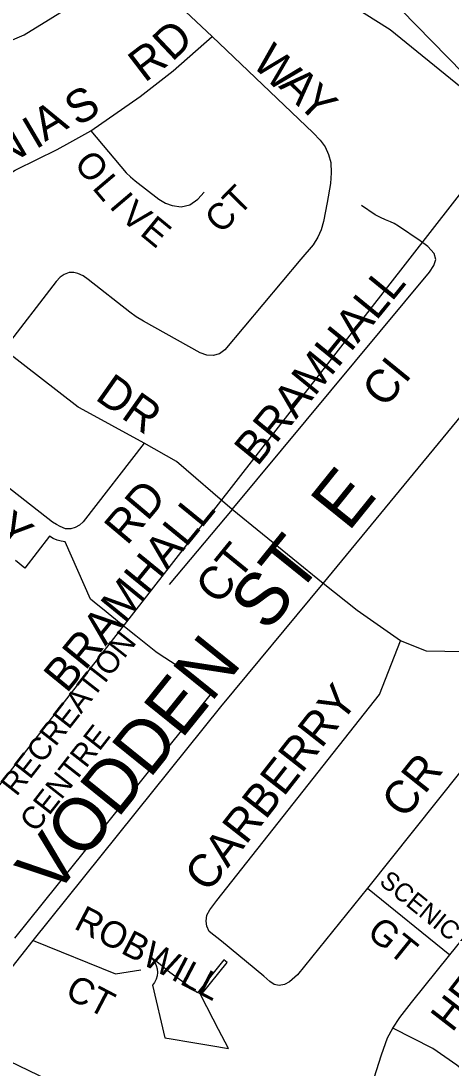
# Model space of a CAD drawing. Extents: x 586326 to 623965, y 4819854 to 4857850.
# Drawn here: x 600404 to 600731, y 4840059 to 4840854 of the extents above; entities that cross this region are included whole.
import ezdxf

# ---------------------------------------------------------------- set-up
doc = ezdxf.new("R2010")
doc.units = 0
for name, color, linetype in [('Lots_Concessions', 7, 'Continuous'), ('Major Rds and Hwys', 7, 'Continuous'), ('Minor Rd Lbls', 7, 'Continuous'), ('Minor Rds', 7, 'Continuous'), ('Park Outlines', 7, 'Continuous'), ('Proposed Minor Rds', 7, 'Continuous'), ('Proposed Secondary Rds', 7, 'Continuous'), ('Rec Lbls', 7, 'Continuous'), ('Secondary Rds Lbls', 7, 'Continuous')]:
    doc.layers.add(name, color=color, linetype=linetype)

msp = doc.modelspace()

# ---------------------------------------------------------------- linework, layer by layer
at = {"layer": 'Lots_Concessions'}
msp.add_line((599923.87, 4839678.57), (600776.65, 4840773.02), dxfattribs=at)
at = {"layer": 'Major Rds and Hwys'}
for points in [[(600522.37, 4841034.99), (600550.13, 4841008.31), (600787.54, 4840765.77), (600796.42, 4840756.7)], [(600485.16, 4840997.87), (600511.95, 4840972.02), (600521.28, 4840962.91), (600530.61, 4840953.8), (600542.04, 4840944.4), (600552.85, 4840935.5), (600575.1, 4840917.21), (600585.29, 4840910.04), (600598.68, 4840900.61), (600617.24, 4840889.95), (600638, 4840877.03), (600684.35, 4840847.65), (600796.42, 4840756.7)]]:
    msp.add_lwpolyline(points, dxfattribs=at)
at = {"layer": 'Minor Rds'}
for points in [[(600311.81, 4840810.37), (600346.04, 4840819.5), (600367.2, 4840826.76), (600380.2, 4840832.32), (600406.35, 4840843.5), (600450.05, 4840870.58), (600469.29, 4840883.17), (600476.23, 4840889.01), (600489.54, 4840895.74), (600497.22, 4840891.55), (600508.58, 4840880.74), (600549.15, 4840842.26)], [(600457.17, 4840770.59), (600494.43, 4840796.57), (600519.56, 4840816.13), (600549.15, 4840842.26)], [(600549.15, 4840842.26), (600625.87, 4840769.12), (600631.24, 4840763.53), (600635, 4840758.35), (600637.67, 4840752.56), (600639.4, 4840746.56), (600639.6, 4840738.72), (600639.22, 4840730.7), (600636.55, 4840716.12)], [(600332.4, 4840640.8), (600331.29, 4840652.4), (600331.64, 4840657.09), (600332.82, 4840661.63), (600335.21, 4840665.79), (600382.8, 4840727.75), (600386.37, 4840731.48), (600390.5, 4840734.86), (600395.41, 4840738.28), (600399.65, 4840740.66), (600400.54, 4840741.16), (600431.51, 4840756.49), (600441.1, 4840761.68), (600457.17, 4840770.59)], [(600457.17, 4840770.59), (600483.93, 4840738.76), (600487.1, 4840735.61), (600490.77, 4840732.75), (600508.76, 4840718.69), (600513.88, 4840715.63), (600518.84, 4840713.9), (600525.59, 4840712.93), (600532.19, 4840714.34), (600538.35, 4840718.79), (600543.04, 4840724.11)], [(600636.55, 4840716.12), (600633.91, 4840701.71), (600632.15, 4840695.53), (600629.53, 4840689.79), (600625.85, 4840684.11), (600616.65, 4840673.12), (600558.93, 4840604.2), (600554.75, 4840601.32), (600550.05, 4840599.95), (600545.15, 4840600.22), (600540.1, 4840602.1), (600497.06, 4840626.18), (600491.58, 4840629.43), (600486.71, 4840632.91), (600455.11, 4840657.7), (600451.14, 4840660.45), (600447.3, 4840662.39), (600444.05, 4840663.05), (600440.5, 4840662.94), (600436.81, 4840661.53), (600433.69, 4840659.5), (600430.76, 4840656.2), (600391.09, 4840604.69)], [(600564.49, 4840483.11), (600714.3, 4840663.28), (600717.66, 4840668.23), (600719.14, 4840672.87), (600717.8, 4840677.45), (600713.05, 4840682.67), (600707.21, 4840686.98), (600690.76, 4840698.14)], [(600497.45, 4840533.41), (600448.48, 4840560.23), (600447.56, 4840560.74), (600391.09, 4840604.69)], [(600497.45, 4840533.41), (600451.15, 4840473.73), (600448.37, 4840471.13), (600445.04, 4840469.39), (600441.81, 4840468.36), (600437.88, 4840468.46), (600433.72, 4840470.09), (600430.89, 4840471.59), (600427.89, 4840473.55), (600316.78, 4840560.23), (600276.64, 4840591.13)], [(600564.49, 4840483.11), (600522.02, 4840519.44), (600497.45, 4840533.41)], [(600564.49, 4840483.11), (600516.46, 4840426.02)], [(600633.64, 4840426.89), (600564.49, 4840483.11)], [(600692.31, 4840383.3), (600659.32, 4840406.47), (600633.64, 4840426.89)], [(600667.22, 4840195.61), (600614.08, 4840129.71), (600608.03, 4840124.39), (600604.28, 4840122.47), (600600.15, 4840121.56), (600596.21, 4840122.27), (600593, 4840124.67), (600588.53, 4840128.63), (600556.33, 4840155.33), (600546.99, 4840162.74), (600545.06, 4840166.61), (600544.71, 4840170.55), (600545.28, 4840175.07), (600547.39, 4840178.97), (600552.82, 4840186.09), (600676.34, 4840342.56), (600692.31, 4840383.3)], [(600754.15, 4840374.86), (600712, 4840375.52), (600692.31, 4840383.3)], [(600754.15, 4840374.86), (600760.73, 4840327.45), (600760.06, 4840319.13), (600758.37, 4840312.42), (600755.21, 4840305.67), (600667.22, 4840195.61)], [(600729.78, 4840144.84), (600828.57, 4840266.91), (600836.97, 4840277.96), (600841.16, 4840285.44), (600842.85, 4840290.62), (600843.82, 4840296.71), (600843.33, 4840373.57)], [(600667.22, 4840195.61), (600729.78, 4840144.84)], [(600413.31, 4840155.88), (600475.78, 4840130.53), (600495.15, 4840133.39)], [(600686.53, 4840089.18), (600691.75, 4840097.38), (600700.53, 4840108.61), (600729.78, 4840144.84)], [(600657.6, 4840005.41), (600677.78, 4840069.06), (600682.45, 4840081.84), (600686.53, 4840089.18)], [(600825.11, 4839987.82), (600734.97, 4840061.15), (600716.78, 4840073.73), (600686.53, 4840089.18)]]:
    msp.add_lwpolyline(points, dxfattribs=at)
at = {"layer": 'Park Outlines'}
msp.add_lwpolyline([(600399.42, 4840157.55), (600548.71, 4840343.25), (600522.59, 4840364.27), (600508.14, 4840373.81), (600506.35, 4840374.99), (600491.31, 4840387.09), (600480.22, 4840396.02), (600465.82, 4840407.6), (600462.33, 4840410.41), (600456.75, 4840414.9), (600437.66, 4840458.44), (600434.49, 4840458.92), (600431.41, 4840459.8), (600428.47, 4840461.08), (600425.72, 4840462.72), (600407.02, 4840438.62), (600399.8, 4840444.22)], dxfattribs=at)
msp.add_lwpolyline([(600502, 4840143.62), (600503.14, 4840142.6), (600504.17, 4840141.48), (600505.69, 4840139.28), (600506.8, 4840136.85), (600507.47, 4840134.26), (600507.68, 4840131.59), (600507.42, 4840128.93), (600506.69, 4840126.36), (600505.53, 4840123.95), (600503.96, 4840121.78), (600513.37, 4840081.82), (600518.01, 4840081.05), (600533.05, 4840078.53), (600548.09, 4840076.02), (600561.63, 4840073.75), (600554.09, 4840088.23), (600549.97, 4840096.13), (600545.16, 4840105.37), (600540.53, 4840114.25), (600560.57, 4840139.19), (600558.2, 4840141.1), (600538.15, 4840116.16), (600530.75, 4840121.55), (600516.96, 4840131.59), (600509.62, 4840137.49)], close=True, dxfattribs=at)
at = {"layer": 'Proposed Minor Rds'}
msp.add_lwpolyline([(600690.76, 4840698.14), (600687.5, 4840700.25), (600684.77, 4840701.5), (600680.95, 4840703.05), (600676.99, 4840704.68), (600672.97, 4840706.82), (600662.57, 4840713.89)], dxfattribs=at)
at = {"layer": 'Proposed Secondary Rds'}
for points in [[(600633.64, 4840426.89), (600739, 4840554.64)], [(600413.31, 4840155.88), (600555.7, 4840333.26), (600633.64, 4840426.89)], [(600355.74, 4840083.14), (600413.31, 4840155.88)], [(600657.6, 4840005.41), (600649.08, 4840007.82), (600638.82, 4840010.27), (600432.13, 4840046.26), (600380.11, 4840071.29), (600355.74, 4840083.14)]]:
    msp.add_lwpolyline(points, dxfattribs=at)

# ---------------------------------------------------------------- texts
at = {"layer": 'Minor Rd Lbls'}
for s, height, rotation, p in [('D', 25, 43.45186, (600518.85, 4840822.55)), ('R', 25, 37.38433, (600498.04, 4840806.74)), ('W', 25, 315.43407, (600578.48, 4840821.02)), ('A', 25, 315.43407, (600599.17, 4840804.16)), ('S', 25, 30.48896, (600446.81, 4840773.62)), ('Y', 25, 315.43407, (600612.82, 4840791.08)), ('A', 25, 30.48896, (600422.18, 4840762.08)), ('I', 25, 30.48896, (600415.08, 4840756.2)), ('N', 25, 30.48896, (600389.88, 4840741.74)), ('O', 19.99, 310.31412, (600443.48, 4840745.1)), ('L', 19.99, 310.31412, (600457.48, 4840727.1)), ('CT', 19.998, 45.3911, (600555.96, 4840691.65)), ('I', 19.99, 310.31412, (600470.48, 4840713.1)), ('V', 20, 320.59936, (600478.48, 4840704.1)), ('E', 20, 320.59936, (600493.48, 4840692.1)), ('BRAMHALL', 25.002, 50.80024, (600583.48, 4840515.1)), ('CI', 25.002, 50.80024, (600680.56, 4840559.23)), ('DR', 25.002, 324.76179, (600459.48, 4840567.1)), ('FALLWAY', 24.996, 321.67222, (600277.48, 4840547.1)), ('RD', 25.002, 49.89911, (600484.48, 4840455.1)), ('BRAMHALL', 25.002, 50.80024, (600438.73, 4840342.81)), ('CT', 25.002, 50.80024, (600554.03, 4840409.75)), ('CARBERRY', 25.002, 51.89244, (600546.14, 4840191.33)), ('CR', 25.002, 51.55696, (600695.58, 4840247.25)), ('HERKLEY DR', 22.564, 52.2312, (600731.52, 4840085.41)), ('SCENIC', 13.965, 321.11552, (600675.36, 4840199.11)), ('ROBWILL', 19.998, 332.38699, (600443.39, 4840165.3)), ('GT', 19.998, 321.11552, (600665.76, 4840159.91)), ('CT', 19.998, 332.38699, (600436.48, 4840113.1))]:
    msp.add_text(s, height=height, rotation=rotation, dxfattribs=at).set_placement(p)
at = {"layer": 'Rec Lbls'}
for s, p in [('            RECREATION', (600353.9, 4840204.81)), ('          CENTRE', (600376.25, 4840187.35))]:
    msp.add_text(s, height=17.0153, rotation=52.00002, dxfattribs=at).set_placement(p)
at = {"layer": 'Secondary Rds Lbls'}
msp.add_text('VODDEN  ST  E', height=40.002, rotation=51.12539, dxfattribs=at).set_placement((600428.9, 4840187.75))

doc.saveas('drawing.dxf')
